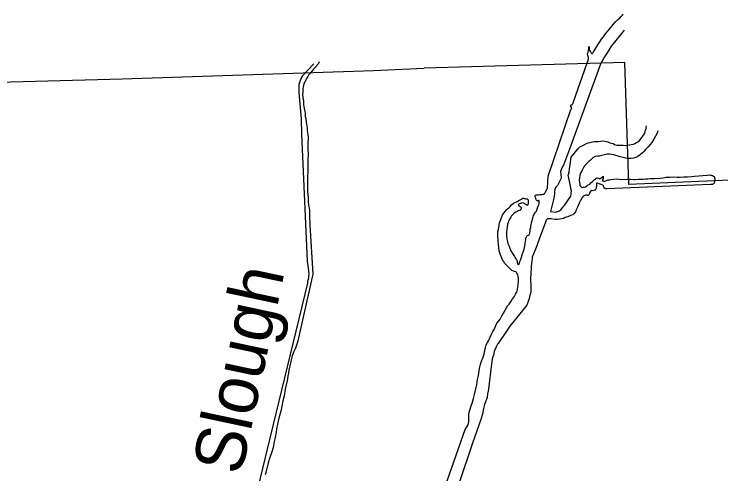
# Model space of a CAD drawing. Extents: x -939622 to -934222, y 1383701 to 1385301.
# Drawn here: x -935741.54 to -935719.25, y 1384545.7 to 1384560.21 of the extents above; entities that cross this region are included whole.
import ezdxf

# ---------------------------------------------------------------- set-up
doc = ezdxf.new("R2010")
doc.units = 0
doc.layers.add('Level 2', color=7, linetype='Continuous')
doc.layers.add('Level 9', color=7, linetype='Continuous')

msp = doc.modelspace()

# ---------------------------------------------------------------- linework, layer by layer
at = {"layer": 'Level 2'}
for points in [[(-935750.546, 1384557.793), (-935746.195, 1384557.931), (-935745.956, 1384557.954), (-935738.128, 1384558.17), (-935730.208, 1384558.428), (-935728.602, 1384558.507)], [(-935682.26, 1384556.639), (-935689.819, 1384556.332), (-935697.697, 1384556.023), (-935697.76, 1384556.027), (-935705.759, 1384555.604), (-935713.703, 1384555.19), (-935713.797, 1384555.195), (-935722.145, 1384554.83), (-935722.27, 1384558.682), (-935728.602, 1384558.507)]]:
    msp.add_lwpolyline(points, dxfattribs=at)
at = {"layer": 'Level 9'}
for points in [[(-935723.375, 1384559.049), (-935723.358, 1384559.023), (-935723.351, 1384559.006), (-935723.338, 1384558.989), (-935723.325, 1384558.98), (-935723.324, 1384558.971), (-935723.312, 1384558.969), (-935723.309, 1384558.964), (-935723.306, 1384558.964), (-935723.275, 1384558.999), (-935723.265, 1384559.018), (-935723.211, 1384559.106), (-935723.163, 1384559.185), (-935723.128, 1384559.245), (-935723.066, 1384559.34), (-935723.015, 1384559.423), (-935722.952, 1384559.497), (-935722.883, 1384559.583), (-935722.781, 1384559.711), (-935722.718, 1384559.788), (-935722.643, 1384559.878), (-935722.566, 1384559.969), (-935722.493, 1384560.037), (-935722.436, 1384560.087), (-935722.392, 1384560.138), (-935722.353, 1384560.18), (-935722.328, 1384560.209)], [(-935722.297, 1384559.702), (-935722.427, 1384559.548), (-935722.555, 1384559.375), (-935722.649, 1384559.266), (-935722.704, 1384559.195), (-935722.782, 1384559.075), (-935722.852, 1384558.961), (-935722.917, 1384558.863), (-935722.956, 1384558.785), (-935723.028, 1384558.659), (-935724.024, 1384555.952), (-935724.206, 1384555.441), (-935724.255, 1384555.377), (-935724.302, 1384555.241), (-935724.296, 1384555.163), (-935724.287, 1384555.034), (-935724.367, 1384554.865), (-935724.402, 1384554.805), (-935724.443, 1384554.754), (-935724.48, 1384554.682), (-935724.49, 1384554.614), (-935724.492, 1384554.56), (-935724.502, 1384554.454), (-935724.511, 1384554.402), (-935724.623, 1384553.977), (-935724.457, 1384553.956), (-935724.369, 1384553.987), (-935724.337, 1384554.005), (-935724.286, 1384554.047), (-935724.231, 1384554.118), (-935724.193, 1384554.163), (-935723.978, 1384554.468), (-935723.957, 1384554.633), (-935723.977, 1384554.707), (-935723.986, 1384554.782), (-935724.025, 1384554.941), (-935724.043, 1384555.028), (-935724.056, 1384555.087), (-935724.061, 1384555.108), (-935724.056, 1384555.159), (-935724.033, 1384555.218), (-935724.02, 1384555.331), (-935723.994, 1384555.469), (-935723.963, 1384555.697), (-935723.776, 1384555.931), (-935723.752, 1384555.963), (-935723.69, 1384556.022), (-935723.62, 1384556.057), (-935723.484, 1384556.125), (-935723.435, 1384556.149), (-935723.379, 1384556.163), (-935723.299, 1384556.181), (-935723.227, 1384556.186), (-935723.12, 1384556.194), (-935722.971, 1384556.211), (-935722.907, 1384556.204), (-935722.855, 1384556.189), (-935722.806, 1384556.175), (-935722.747, 1384556.149), (-935722.698, 1384556.135), (-935722.646, 1384556.126), (-935722.596, 1384556.094), (-935722.516, 1384556.079), (-935722.411, 1384556.077), (-935722.324, 1384556.072), (-935722.257, 1384556.068), (-935722.203, 1384556.072), (-935722.132, 1384556.083), (-935722.07, 1384556.091), (-935721.996, 1384556.105), (-935721.958, 1384556.123), (-935721.909, 1384556.157), (-935721.863, 1384556.184), (-935721.806, 1384556.228), (-935721.776, 1384556.263), (-935721.738, 1384556.317), (-935721.705, 1384556.356), (-935721.664, 1384556.416), (-935721.654, 1384556.435), (-935721.644, 1384556.463), (-935721.631, 1384556.5), (-935721.62, 1384556.552), (-935721.605, 1384556.599), (-935721.597, 1384556.641), (-935721.591, 1384556.684)], [(-935725.395, 1384553.121), (-935725.387, 1384553.17), (-935725.376, 1384553.186), (-935725.363, 1384553.205), (-935725.343, 1384553.221), (-935725.305, 1384553.236), (-935725.276, 1384553.293), (-935725.272, 1384553.32), (-935725.263, 1384553.366), (-935725.256, 1384553.424), (-935725.244, 1384553.473), (-935725.238, 1384553.516), (-935725.204, 1384553.66), (-935725.189, 1384553.739), (-935725.167, 1384553.816), (-935725.152, 1384553.857), (-935725.126, 1384553.907), (-935725.11, 1384553.932), (-935725.09, 1384553.955), (-935725.066, 1384553.99), (-935725.053, 1384554.024), (-935725.026, 1384554.098), (-935725.005, 1384554.145), (-935724.991, 1384554.191), (-935724.982, 1384554.237), (-935724.979, 1384554.271), (-935724.977, 1384554.286), (-935724.974, 1384554.295), (-935724.975, 1384554.298), (-935724.972, 1384554.307), (-935724.973, 1384554.319), (-935724.982, 1384554.325), (-935724.998, 1384554.327), (-935725.017, 1384554.31), (-935725.021, 1384554.313), (-935725.039, 1384554.32), (-935725.075, 1384554.354), (-935725.083, 1384554.39), (-935725.087, 1384554.398), (-935725.105, 1384554.439), (-935725.11, 1384554.463), (-935725.11, 1384554.466), (-935725.102, 1384554.479), (-935725.099, 1384554.485), (-935725.091, 1384554.498), (-935725.074, 1384554.511), (-935725.029, 1384554.508), (-935724.999, 1384554.51), (-935724.954, 1384554.514), (-935724.883, 1384554.522), (-935724.844, 1384554.531), (-935724.813, 1384554.545), (-935724.796, 1384554.562), (-935724.78, 1384554.599), (-935724.764, 1384554.624), (-935724.724, 1384554.694), (-935724.717, 1384554.715), (-935724.697, 1384555.094), (-935723.975, 1384557.195), (-935723.961, 1384557.217), (-935723.961, 1384557.214), (-935723.958, 1384557.257), (-935723.962, 1384557.268), (-935723.975, 1384557.283), (-935723.982, 1384557.291), (-935723.986, 1384557.306), (-935723.993, 1384557.32), (-935723.97, 1384557.34), (-935723.965, 1384557.35), (-935723.938, 1384557.358), (-935723.93, 1384557.364), (-935723.916, 1384557.383), (-935723.9, 1384557.409), (-935723.891, 1384557.443), (-935723.477, 1384558.637), (-935723.46, 1384558.687), (-935723.433, 1384558.737), (-935723.427, 1384558.771), (-935723.423, 1384558.798), (-935723.416, 1384558.829), (-935723.426, 1384558.843), (-935723.446, 1384558.908), (-935723.453, 1384558.92), (-935723.454, 1384558.938), (-935723.458, 1384558.946), (-935723.455, 1384558.953), (-935723.445, 1384558.975), (-935723.432, 1384559.003), (-935723.43, 1384559.012), (-935723.419, 1384559.073), (-935723.415, 1384559.1), (-935723.412, 1384559.14), (-935723.405, 1384559.174), (-935723.4, 1384559.183), (-935723.397, 1384559.183), (-935723.397, 1384559.18), (-935723.395, 1384559.153), (-935723.398, 1384559.117), (-935723.397, 1384559.096), (-935723.389, 1384559.075), (-935723.375, 1384559.049)], [(-935732.087, 1384558.641), (-935732.458, 1384558.253), (-935732.519, 1384558.11), (-935732.552, 1384558.024), (-935732.554, 1384557.985), (-935732.555, 1384557.94), (-935732.557, 1384557.889), (-935732.56, 1384557.813), (-935732.559, 1384557.756), (-935732.561, 1384557.732), (-935732.486, 1384556.904), (-935732.47, 1384556.417), (-935732.297, 1384552.412), (-935732.257, 1384552.115), (-935732.248, 1384552.004), (-935732.255, 1384551.962), (-935732.254, 1384551.907), (-935732.269, 1384551.838), (-935732.28, 1384551.786), (-935732.282, 1384551.756), (-935732.289, 1384551.714), (-935733.556, 1384546.482), (-935733.929, 1384544.951)], [(-935731.918, 1384558.704), (-935731.94, 1384558.655), (-935731.975, 1384558.609), (-935732.001, 1384558.572), (-935732.064, 1384558.506), (-935732.096, 1384558.469), (-935732.145, 1384558.407), (-935732.18, 1384558.364), (-935732.2, 1384558.342), (-935732.226, 1384558.309), (-935732.252, 1384558.278), (-935732.277, 1384558.238), (-935732.312, 1384558.182), (-935732.334, 1384558.14), (-935732.362, 1384558.085), (-935732.388, 1384558.042), (-935732.393, 1384558.026), (-935732.412, 1384557.966), (-935732.423, 1384557.914), (-935732.427, 1384557.857), (-935732.432, 1384557.814), (-935732.435, 1384557.745), (-935732.439, 1384557.673), (-935732.43, 1384557.574), (-935732.414, 1384557.46), (-935732.414, 1384557.352), (-935732.371, 1384557.13), (-935732.363, 1384557.079), (-935732.361, 1384557.031), (-935732.357, 1384556.977), (-935732.34, 1384556.912), (-935732.327, 1384556.804), (-935732.313, 1384556.738), (-935732.3, 1384556.615), (-935732.295, 1384556.546), (-935732.286, 1384556.465), (-935732.264, 1384556.342), (-935732.278, 1384556.11), (-935732.279, 1384556.056), (-935732.277, 1384555.975), (-935732.274, 1384555.909), (-935732.269, 1384555.843), (-935732.266, 1384555.753), (-935732.275, 1384555.647), (-935732.275, 1384555.545), (-935732.271, 1384555.421), (-935732.274, 1384555.325), (-935732.273, 1384555.223), (-935732.284, 1384555.093), (-935732.286, 1384554.973), (-935732.282, 1384554.84), (-935732.287, 1384554.729), (-935732.29, 1384554.629), (-935732.277, 1384554.497), (-935732.268, 1384554.42), (-935732.259, 1384554.302), (-935732.249, 1384554.179), (-935732.231, 1384554.099), (-935732.219, 1384554.015), (-935732.225, 1384553.897), (-935732.225, 1384553.825), (-935732.221, 1384553.774), (-935732.216, 1384553.642), (-935732.214, 1384553.561), (-935732.113, 1384552.002), (-935732.593, 1384549.902), (-935732.615, 1384549.823), (-935732.656, 1384549.704), (-935732.678, 1384549.649), (-935732.695, 1384549.603), (-935732.729, 1384549.542), (-935732.747, 1384549.478), (-935732.764, 1384549.427), (-935732.798, 1384549.296), (-935732.811, 1384549.236), (-935732.833, 1384549.151), (-935732.851, 1384549.066), (-935732.872, 1384548.969), (-935732.887, 1384548.875), (-935732.902, 1384548.79), (-935732.917, 1384548.697), (-935732.938, 1384548.594), (-935732.962, 1384548.506), (-935732.99, 1384548.375), (-935733.023, 1384548.167), (-935733.06, 1384548.009), (-935733.096, 1384547.842), (-935733.13, 1384547.679), (-935733.192, 1384547.463), (-935733.233, 1384547.266), (-935733.262, 1384547.121), (-935733.276, 1384547.015), (-935733.31, 1384546.845), (-935733.336, 1384546.718), (-935733.372, 1384546.536), (-935733.406, 1384546.394), (-935733.475, 1384546.217), (-935733.527, 1384546.047), (-935733.604, 1384545.741), (-935733.622, 1384545.671)], [(-935721.231, 1384556.527), (-935721.255, 1384556.45), (-935721.302, 1384556.353), (-935721.362, 1384556.267), (-935721.423, 1384556.163), (-935721.475, 1384556.095), (-935721.542, 1384556.021), (-935721.62, 1384555.94), (-935721.678, 1384555.869), (-935721.714, 1384555.827), (-935721.788, 1384555.768), (-935721.862, 1384555.72), (-935721.925, 1384555.682), (-935721.999, 1384555.668), (-935722.076, 1384555.653), (-935722.191, 1384555.656), (-935722.243, 1384555.668), (-935722.322, 1384555.686), (-935722.42, 1384555.709), (-935722.49, 1384555.722), (-935722.617, 1384555.767), (-935722.69, 1384555.782), (-935722.762, 1384555.789), (-935722.832, 1384555.793), (-935722.921, 1384555.774), (-935723.015, 1384555.746), (-935723.08, 1384555.732), (-935723.136, 1384555.728), (-935723.213, 1384555.713), (-935723.283, 1384555.678), (-935723.361, 1384555.6), (-935723.406, 1384555.557), (-935723.448, 1384555.518), (-935723.505, 1384555.469), (-935723.541, 1384555.436), (-935723.568, 1384555.392), (-935723.597, 1384555.332), (-935723.628, 1384555.266), (-935723.66, 1384555.21), (-935723.676, 1384555.187), (-935723.699, 1384555.128), (-935723.708, 1384555.046), (-935723.711, 1384554.968), (-935723.703, 1384554.893), (-935723.696, 1384554.842), (-935723.69, 1384554.806), (-935723.683, 1384554.789), (-935723.676, 1384554.78), (-935723.663, 1384554.766), (-935723.654, 1384554.758), (-935723.616, 1384554.743), (-935723.584, 1384554.745), (-935723.554, 1384554.747), (-935723.519, 1384554.762), (-935723.476, 1384554.789), (-935723.45, 1384554.809), (-935723.395, 1384554.834), (-935723.381, 1384554.847), (-935723.342, 1384554.887), (-935723.291, 1384554.93), (-935723.243, 1384554.975), (-935723.204, 1384555.014), (-935723.187, 1384555.025), (-935723.172, 1384555.035), (-935723.143, 1384555.04), (-935723.109, 1384555.033), (-935723.097, 1384555.028), (-935723.081, 1384555.023), (-935723.066, 1384555.016), (-935723.045, 1384555.023), (-935723.02, 1384555.04), (-935722.988, 1384555.066), (-935722.963, 1384555.092), (-935722.959, 1384555.069), (-935722.962, 1384555.026), (-935722.974, 1384554.989), (-935722.981, 1384554.971), (-935722.981, 1384554.965), (-935722.98, 1384554.953), (-935722.98, 1384554.95), (-935722.949, 1384554.94), (-935722.904, 1384554.937), (-935722.871, 1384554.945), (-935722.831, 1384554.967), (-935722.799, 1384554.978), (-935722.787, 1384554.982), (-935722.757, 1384554.984), (-935722.712, 1384554.987), (-935722.623, 1384555), (-935722.533, 1384555.007), (-935722.367, 1384554.989), (-935722.19, 1384554.999), (-935722.082, 1384554.998), (-935721.989, 1384554.99), (-935721.961, 1384554.986), (-935721.845, 1384554.997), (-935721.692, 1384555), (-935721.611, 1384555.009), (-935721.549, 1384555.016), (-935721.474, 1384555.019), (-935721.336, 1384555.026)], [(-935721.336, 1384555.026), (-935721.165, 1384555.03), (-935721.067, 1384555.046), (-935720.975, 1384555.059), (-935720.853, 1384555.068), (-935720.724, 1384555.071), (-935720.621, 1384555.067), (-935720.525, 1384555.065), (-935720.414, 1384555.07), (-935720.382, 1384555.076), (-935720.298, 1384555.079), (-935720.166, 1384555.086), (-935720.08, 1384555.092), (-935719.817, 1384555.114), (-935719.677, 1384555.128), (-935719.611, 1384555.136), (-935719.575, 1384555.129), (-935719.557, 1384555.128), (-935719.541, 1384555.123), (-935719.529, 1384555.118), (-935719.513, 1384555.113), (-935719.498, 1384555.105), (-935719.488, 1384555.097), (-935719.482, 1384555.094), (-935719.457, 1384555.081), (-935719.453, 1384555.075), (-935719.447, 1384555.063), (-935719.446, 1384555.06), (-935719.442, 1384555.04), (-935719.435, 1384554.992), (-935719.447, 1384554.94), (-935719.449, 1384554.928), (-935719.45, 1384554.906), (-935719.452, 1384554.888), (-935719.457, 1384554.879), (-935719.479, 1384554.853), (-935719.496, 1384554.84), (-935719.514, 1384554.835), (-935719.544, 1384554.83), (-935719.574, 1384554.831), (-935722.841, 1384554.7), (-935722.856, 1384554.699), (-935722.871, 1384554.701), (-935722.884, 1384554.703), (-935722.902, 1384554.711), (-935722.914, 1384554.713), (-935722.921, 1384554.719), (-935722.941, 1384554.744), (-935722.945, 1384554.768), (-935722.95, 1384554.789), (-935722.96, 1384554.806), (-935722.973, 1384554.814), (-935723.016, 1384554.832), (-935723.056, 1384554.844), (-935723.087, 1384554.857), (-935723.142, 1384554.871), (-935723.149, 1384554.874), (-935723.163, 1384554.87), (-935723.169, 1384554.866), (-935723.173, 1384554.839), (-935723.172, 1384554.827), (-935723.172, 1384554.778), (-935723.176, 1384554.751), (-935723.181, 1384554.702), (-935723.188, 1384554.681), (-935723.222, 1384554.654), (-935723.228, 1384554.651), (-935723.251, 1384554.64), (-935723.275, 1384554.638), (-935723.302, 1384554.639), (-935723.324, 1384554.641), (-935723.347, 1384554.63), (-935723.366, 1384554.604), (-935723.384, 1384554.567), (-935723.391, 1384554.542), (-935723.404, 1384554.514), (-935723.418, 1384554.492), (-935723.424, 1384554.488), (-935723.438, 1384554.487), (-935723.457, 1384554.489), (-935723.478, 1384554.493), (-935723.49, 1384554.496), (-935723.511, 1384554.494), (-935723.54, 1384554.486), (-935723.561, 1384554.478), (-935723.587, 1384554.467), (-935723.617, 1384554.426), (-935723.633, 1384554.4), (-935723.659, 1384554.347), (-935723.712, 1384554.247), (-935723.766, 1384554.116), (-935723.811, 1384554.034), (-935723.823, 1384554), (-935723.836, 1384553.975), (-935723.88, 1384553.912), (-935723.913, 1384553.879), (-935723.992, 1384553.852), (-935724.074, 1384553.816), (-935724.153, 1384553.786), (-935724.214, 1384553.763), (-935724.329, 1384553.734)], [(-935725.785, 1384554.244), (-935725.761, 1384554.255), (-935725.717, 1384554.27), (-935725.669, 1384554.301), (-935725.616, 1384554.326), (-935725.579, 1384554.344), (-935725.538, 1384554.368), (-935725.51, 1384554.391), (-935725.493, 1384554.401), (-935725.465, 1384554.397), (-935725.444, 1384554.393), (-935725.414, 1384554.386), (-935725.401, 1384554.384), (-935725.38, 1384554.38), (-935725.359, 1384554.378), (-935725.353, 1384554.379), (-935725.34, 1384554.371), (-935725.329, 1384554.344), (-935725.319, 1384554.324), (-935725.319, 1384554.285), (-935725.319, 1384554.239), (-935725.322, 1384554.239), (-935725.321, 1384554.233), (-935725.326, 1384554.218), (-935725.333, 1384554.196), (-935725.339, 1384554.187), (-935725.348, 1384554.183), (-935725.366, 1384554.185), (-935725.378, 1384554.19), (-935725.387, 1384554.195), (-935725.416, 1384554.214), (-935725.435, 1384554.228), (-935725.46, 1384554.241), (-935725.5, 1384554.25), (-935725.535, 1384554.245), (-935725.565, 1384554.233), (-935725.588, 1384554.229), (-935725.611, 1384554.218), (-935725.625, 1384554.202), (-935725.631, 1384554.198), (-935725.631, 1384554.195), (-935725.633, 1384554.183), (-935725.629, 1384554.174), (-935725.623, 1384554.169), (-935725.604, 1384554.155), (-935725.578, 1384554.136), (-935725.566, 1384554.128), (-935725.543, 1384554.108), (-935725.541, 1384554.078), (-935725.56, 1384554.05), (-935725.579, 1384554.024), (-935725.608, 1384554.01), (-935725.646, 1384553.998), (-935725.675, 1384553.981), (-935725.715, 1384553.957), (-935725.764, 1384553.923), (-935725.812, 1384553.883), (-935725.845, 1384553.845), (-935725.875, 1384553.806), (-935725.905, 1384553.753), (-935725.947, 1384553.674), (-935725.959, 1384553.637), (-935725.973, 1384553.582), (-935725.99, 1384553.484), (-935726.002, 1384553.408), (-935726.008, 1384553.326), (-935726.006, 1384553.299), (-935726.01, 1384553.22), (-935726.008, 1384553.202), (-935726.002, 1384553.121), (-935725.981, 1384553.035), (-935725.961, 1384552.97), (-935725.938, 1384552.909), (-935725.902, 1384552.827), (-935725.866, 1384552.736), (-935725.814, 1384552.653), (-935725.76, 1384552.56), (-935725.732, 1384552.514), (-935725.712, 1384552.491), (-935725.706, 1384552.48), (-935725.689, 1384552.463), (-935725.679, 1384552.448), (-935725.674, 1384552.422), (-935725.672, 1384552.398), (-935725.669, 1384552.389), (-935725.665, 1384552.341), (-935725.661, 1384552.329), (-935725.654, 1384552.315), (-935725.645, 1384552.312), (-935725.627, 1384552.317), (-935725.599, 1384552.337), (-935725.582, 1384552.398), (-935725.568, 1384552.448), (-935725.543, 1384552.51), (-935725.498, 1384552.643), (-935725.466, 1384552.733), (-935725.452, 1384552.788), (-935725.43, 1384552.895), (-935725.418, 1384552.974), (-935725.399, 1384553.087), (-935725.395, 1384553.121)], [(-935728.023, 1384545.063), (-935727.316, 1384547.101), (-935727.272, 1384547.164), (-935727.248, 1384547.196), (-935727.221, 1384547.243), (-935727.202, 1384547.305), (-935727.195, 1384547.345), (-935727.198, 1384547.417), (-935727.196, 1384547.468), (-935727.192, 1384547.544), (-935727.182, 1384547.653), (-935727.165, 1384547.706), (-935727.118, 1384547.848), (-935727.082, 1384547.962), (-935727.045, 1384548.074), (-935727.019, 1384548.208), (-935726.977, 1384548.38), (-935726.945, 1384548.512), (-935726.921, 1384548.677), (-935726.892, 1384548.809), (-935726.857, 1384549.029), (-935726.828, 1384549.163), (-935726.793, 1384549.259), (-935726.75, 1384549.365), (-935726.713, 1384549.483), (-935726.7, 1384549.55), (-935726.691, 1384549.587), (-935726.668, 1384549.685), (-935726.644, 1384549.771), (-935726.608, 1384549.843), (-935726.579, 1384549.897), (-935726.558, 1384549.937), (-935726.518, 1384550.01), (-935726.477, 1384550.106), (-935726.438, 1384550.191), (-935726.395, 1384550.26), (-935726.313, 1384550.456), (-935726.25, 1384550.527), (-935726.211, 1384550.578), (-935726.156, 1384550.688), (-935726.099, 1384550.771), (-935726.036, 1384550.89), (-935725.972, 1384551.006), (-935725.922, 1384551.061), (-935725.863, 1384551.153), (-935725.814, 1384551.223), (-935725.768, 1384551.29), (-935725.726, 1384551.371), (-935725.697, 1384551.422), (-935725.673, 1384551.466), (-935725.649, 1384551.588), (-935725.642, 1384551.658), (-935725.636, 1384551.698), (-935725.628, 1384551.758), (-935725.626, 1384551.81), (-935725.634, 1384551.882), (-935725.64, 1384551.917), (-935725.65, 1384551.977), (-935725.661, 1384552), (-935725.679, 1384552.035), (-935725.679, 1384552.038), (-935725.69, 1384552.059), (-935725.69, 1384552.062), (-935725.696, 1384552.067), (-935725.718, 1384552.081), (-935725.758, 1384552.087), (-935725.788, 1384552.096), (-935725.838, 1384552.114), (-935726.059, 1384552.339), (-935726.103, 1384552.411), (-935726.13, 1384552.454), (-935726.141, 1384552.472), (-935726.17, 1384552.539), (-935726.199, 1384552.609), (-935726.216, 1384552.674), (-935726.235, 1384552.739), (-935726.249, 1384552.838), (-935726.265, 1384552.942), (-935726.271, 1384553.053), (-935726.284, 1384553.233), (-935726.28, 1384553.309), (-935726.277, 1384553.348), (-935726.261, 1384553.413), (-935726.252, 1384553.489), (-935726.243, 1384553.535), (-935726.239, 1384553.568), (-935726.228, 1384553.62), (-935726.205, 1384553.676), (-935726.188, 1384553.723), (-935726.16, 1384553.788), (-935726.148, 1384553.831), (-935726.133, 1384553.872), (-935726.111, 1384553.909), (-935726.092, 1384553.932), (-935726.053, 1384553.977), (-935726.006, 1384554.035), (-935725.978, 1384554.061), (-935725.921, 1384554.104), (-935725.888, 1384554.143), (-935725.847, 1384554.191), (-935725.785, 1384554.244)], [(-935724.329, 1384553.734), (-935724.397, 1384553.723), (-935724.488, 1384553.728), (-935724.601, 1384553.75), (-935724.664, 1384553.751), (-935724.7, 1384553.748), (-935724.714, 1384553.744), (-935724.729, 1384553.74), (-935724.74, 1384553.724), (-935724.751, 1384553.705), (-935724.776, 1384553.646), (-935724.974, 1384553.11), (-935725.075, 1384552.849), (-935725.149, 1384552.669), (-935725.197, 1384552.544), (-935725.198, 1384552.517), (-935725.202, 1384552.493), (-935725.211, 1384552.417), (-935725.219, 1384552.353), (-935725.23, 1384552.259), (-935725.228, 1384552.192), (-935725.251, 1384551.853), (-935725.243, 1384551.624), (-935725.243, 1384551.543), (-935725.239, 1384551.489), (-935725.24, 1384551.456), (-935725.248, 1384551.407), (-935725.267, 1384551.333), (-935725.28, 1384551.305), (-935725.285, 1384551.262), (-935725.312, 1384551.173), (-935725.331, 1384551.105), (-935725.364, 1384551.024), (-935725.904, 1384550.36), (-935726.047, 1384550.138), (-935726.229, 1384549.877), (-935726.275, 1384549.811), (-935726.288, 1384549.791), (-935726.32, 1384549.726), (-935726.333, 1384549.698), (-935726.351, 1384549.663), (-935726.372, 1384549.619), (-935726.392, 1384549.564), (-935726.416, 1384549.45), (-935726.437, 1384549.397), (-935726.456, 1384549.333), (-935726.473, 1384549.238), (-935726.483, 1384549.177), (-935726.577, 1384548.371), (-935726.588, 1384548.316), (-935726.605, 1384548.224), (-935726.618, 1384548.108), (-935726.689, 1384547.925), (-935726.71, 1384547.848), (-935726.731, 1384547.768), (-935726.768, 1384547.581), (-935726.813, 1384547.412)], [(-935726.813, 1384547.412), (-935727.08, 1384546.674), (-935727.974, 1384544.005)]]:
    msp.add_lwpolyline(points, dxfattribs=at)

# ---------------------------------------------------------------- texts
msp.add_text('Slough', height=1.584, rotation=78, dxfattribs=at).set_placement((-935734.376, 1384545.623))

doc.saveas('drawing.dxf')
